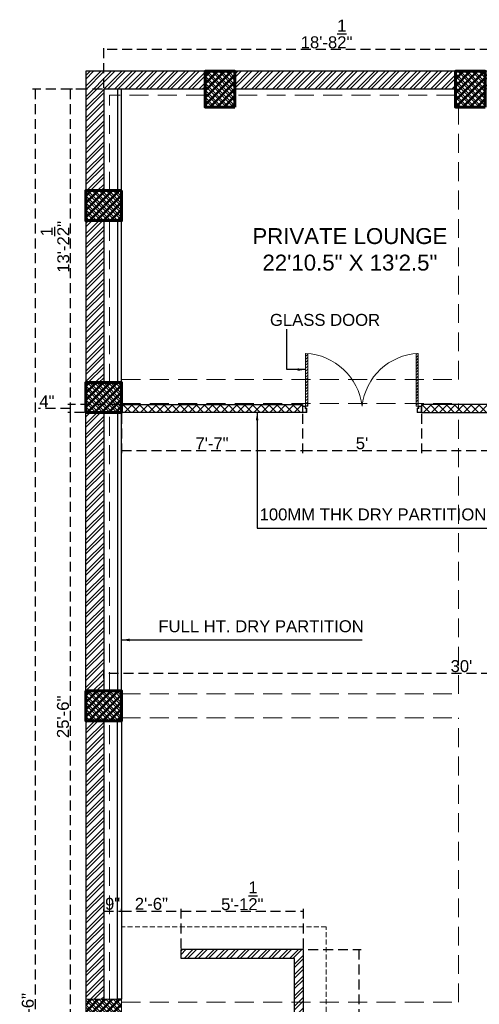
# Model space of a CAD drawing. Header units: inches. Extents: x 105152 to 158499, y 12149 to 30915.
# Tile 263 of 339: x 129135 to 129366, y 17883 to 18378. Entities that reach past the tile are written whole.
import ezdxf

# ---------------------------------------------------------------- set-up
doc = ezdxf.new("R2010")
doc.units = ezdxf.units.IN
doc.header["$MEASUREMENT"] = 0
doc.header["$PDMODE"] = 34
doc.linetypes.add('HIDDEN', pattern=[0.375, 0.25, -0.125])
doc.layers.add('PD_025_TEXT', color=61, linetype='Continuous')
doc.layers.add('PD_DIMENSION', color=101, linetype='Continuous')
for name, color, linetype, lineweight in [('PD_BRICK WALL_115', 134, 'Continuous', 30), ('PD_COLUMN', 2, 'Continuous', 60), ('PD_DOOR', 42, 'Continuous', 25), ('PD_ELEVATION_03', 80, 'Continuous', 25), ('PD_FURNITURE_LOOSE', 20, 'Continuous', 18), ('PD_HATCH', 45, 'Continuous', 9)]:
    doc.layers.add(name, color=color, linetype=linetype, lineweight=lineweight)
doc.styles.get("Standard").update_dxf_attribs({"font": 'arial.ttf', "height": 6})
doc.styles.add('style1', font='arial.ttf', dxfattribs={"height": 500})
doc.dimstyles.new('ISO-10', dxfattribs={"dimtxt": 6, "dimasz": 0.5, "dimexe": 1.25, "dimexo": 0.625, "dimtad": 1, "dimtoh": 1, "dimdec": 1, "dimlunit": 4, "dimtxsty": 'Standard', "dimblk": 'ARCHTICK', "dimcen": 2.5, "dimclrt": 3, "dimadec": 0, "dimazin": 0, "dimtfac": 1, "dimtdec": 1, "dimtmove": 1, "dimatfit": 3, "dimfxl": 1, "dimarcsym": 0})
pattern_1 = [(45, (274611.2745, 44121.918), (-1.767766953, 1.767766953), []), (135, (274611.2745, 44121.918), (-1.767766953, -1.767766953), [])]

# ---------------------------------------------------------------- blocks, each defined once
blk = doc.blocks.new('door')
at = {"lineweight": 5}
h = blk.add_hatch(dxfattribs=at)
h.set_pattern_fill('ANSI31', color=251, scale=10, style=0)
h.set_pattern_definition([(45, (10752.127, -6120.4824), (-0.883883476, 0.883883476), [])])
edge = h.paths.add_edge_path()
edge.add_arc((-14403.84, -18781.42), 31.42, 180, 182.3452)
edge.add_line((-14435.23, -18782.7), (-14403.84, -18782.7))
edge.add_line((-14403.84, -18782.7), (-14403.84, -18781.42))
edge.add_line((-14403.84, -18781.42), (-14435.26, -18781.42))
h = blk.add_hatch(dxfattribs=at)
h.set_pattern_fill('ANSI31', color=251, scale=10, style=0)
h.set_pattern_definition([(45, (10752.127, -6123.4768), (-0.883883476, 0.883883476), [])])
edge = h.paths.add_edge_path()
edge.add_arc((-14403.84, -18848.7), 31.42, 177.6548, 180, ccw=False)
edge.add_line((-14435.23, -18847.41), (-14403.84, -18847.41))
edge.add_line((-14403.84, -18847.41), (-14403.84, -18848.7))
edge.add_line((-14403.84, -18848.7), (-14435.26, -18848.7))
at = {"color": 251, "lineweight": 5}
for p, q in [((-14403.84, -18781.42), (-14435.26, -18781.42)), ((-14403.84, -18782.7), (-14435.23, -18782.7)), ((-14403.84, -18780.13), (-14403.84, -18782.7)), ((-14403.84, -18847.41), (-14435.23, -18847.41)), ((-14403.84, -18849.98), (-14403.84, -18847.41)), ((-14403.84, -18848.7), (-14435.26, -18848.7))]:
    blk.add_line(p, q, dxfattribs=at)
for points in [[(-14399.98, -18782.06), (-14399.98, -18779.49), (-14403.84, -18779.49), (-14403.84, -18781.42), (-14402.55, -18781.42), (-14402.55, -18782.06), (-14399.98, -18782.06)], [(-14399.98, -18848.05), (-14399.98, -18850.62), (-14403.84, -18850.62), (-14403.84, -18848.7), (-14402.55, -18848.7), (-14402.55, -18848.05), (-14399.98, -18848.05)]]:
    blk.add_lwpolyline(points, dxfattribs=at)
for points in [[(-14400.24, -18781.8), (-14400.24, -18779.74), (-14403.58, -18779.74), (-14403.58, -18781.16), (-14402.3, -18781.16), (-14402.3, -18781.8)], [(-14400.24, -18848.31), (-14400.24, -18850.37), (-14403.58, -18850.37), (-14403.58, -18848.95), (-14402.3, -18848.95), (-14402.3, -18848.31)]]:
    blk.add_lwpolyline(points, close=True, dxfattribs=at)
for centre, radius, start, end in [((-14399.51, -18779.61), 35.79, 182.88485, 263.05391), ((-14399.87, -18850.35), 35.42, 96.42582, 177.32942)]:
    blk.add_arc(centre, radius, start, end, dxfattribs=at)
blk = doc.blocks.new('_ArchTick')
at = {"color": 0, "linetype": 'ByBlock', "const_width": 0.15}
blk.add_lwpolyline([(-0.5, -0.5), (0.5, 0.5)], dxfattribs=at)
blk = doc.blocks.new('*D59')
at = {"layer": 'Defpoints', "color": 0, "ltscale": 20, "transparency": 16777216}
for p in [(129176.99, 18363.47), (129176.99, 18343.43), (129401.24, 18343.43)]:
    blk.add_point(p, dxfattribs=at)
at = {"layer": 'PD_DIMENSION', "color": 0, "linetype": 'HIDDEN', "lineweight": -2, "ltscale": 20, "transparency": 16777216}
for p, q in [((129176.99, 18344.05), (129176.99, 18364.72)), ((129401.24, 18363.47), (129176.99, 18363.47)), ((129401.24, 18344.05), (129401.24, 18364.72))]:
    blk.add_line(p, q, dxfattribs=at)
at = {"layer": 'PD_DIMENSION', "color": 0, "lineweight": -2, "ltscale": 20, "transparency": 16777216, "xscale": 0.5, "yscale": 0.5, "zscale": 0.5, "rotation": 180}
blk.add_blockref('_ArchTick', (129176.99, 18363.47), dxfattribs=at)
at = {"layer": 'PD_DIMENSION', "color": 0, "lineweight": -2, "ltscale": 20, "transparency": 16777216, "xscale": 0.5, "yscale": 0.5, "zscale": 0.5}
blk.add_blockref('_ArchTick', (129401.24, 18363.47), dxfattribs=at)
at = {"layer": 'PD_DIMENSION', "color": 3, "ltscale": 20, "transparency": 16777216, "insert": (129289.12, 18371.17), "char_height": 6, "attachment_point": 5}
blk.add_mtext('18\'-8{\\H1.000000x;\\S1/2;}"', dxfattribs=at)
blk = doc.blocks.new('*D60')
at = {"layer": 'Defpoints', "color": 0, "ltscale": 20, "transparency": 16777216}
for p in [(129176.99, 18343.43), (129160.2, 18184.93), (129185.99, 18184.93)]:
    blk.add_point(p, dxfattribs=at)
at = {"layer": 'PD_DIMENSION', "color": 0, "linetype": 'HIDDEN', "lineweight": -2, "ltscale": 20, "transparency": 16777216}
for p, q in [((129176.37, 18343.43), (129158.95, 18343.43)), ((129160.2, 18343.43), (129160.2, 18184.93)), ((129185.37, 18184.93), (129158.95, 18184.93))]:
    blk.add_line(p, q, dxfattribs=at)
at = {"layer": 'PD_DIMENSION', "color": 0, "lineweight": -2, "ltscale": 20, "transparency": 16777216, "xscale": 0.5, "yscale": 0.5, "zscale": 0.5}
for p, rotation in [((129160.2, 18343.43), 90), ((129160.2, 18184.93), 270)]:
    blk.add_blockref('_ArchTick', p, dxfattribs=dict(at, rotation=rotation))
at = {"layer": 'PD_DIMENSION', "color": 3, "ltscale": 20, "transparency": 16777216, "insert": (129152.49, 18264.18), "char_height": 6, "attachment_point": 5, "rotation": 90}
blk.add_mtext('13\'-2{\\H1.000000x;\\S1/2;}"', dxfattribs=at)
blk = doc.blocks.new('*D61')
at = {"layer": 'Defpoints', "color": 0, "ltscale": 20, "transparency": 16777216}
for p in [(129185.99, 18184.93), (129160.2, 18180.93), (129167.99, 18180.93)]:
    blk.add_point(p, dxfattribs=at)
at = {"layer": 'PD_DIMENSION', "color": 0, "linetype": 'HIDDEN', "lineweight": -2, "ltscale": 20, "transparency": 16777216}
for p, q in [((129185.37, 18184.93), (129158.95, 18184.93)), ((129160.2, 18184.93), (129160.2, 18180.93)), ((129152.63, 18182.93), (129144.25, 18182.93)), ((129160.2, 18182.93), (129152.63, 18182.93)), ((129167.37, 18180.93), (129158.95, 18180.93))]:
    blk.add_line(p, q, dxfattribs=at)
at = {"layer": 'PD_DIMENSION', "color": 0, "lineweight": -2, "ltscale": 20, "transparency": 16777216, "xscale": 0.5, "yscale": 0.5, "zscale": 0.5}
for p, rotation in [((129160.2, 18184.93), 90), ((129160.2, 18180.93), 270)]:
    blk.add_blockref('_ArchTick', p, dxfattribs=dict(at, rotation=rotation))
at = {"layer": 'PD_DIMENSION', "color": 3, "ltscale": 20, "transparency": 16777216, "insert": (129148.44, 18186.55), "char_height": 6, "attachment_point": 5}
blk.add_mtext('4"', dxfattribs=at)
blk = doc.blocks.new('*D62')
at = {"layer": 'Defpoints', "color": 0, "ltscale": 20, "transparency": 16777216}
for p in [(129167.99, 18180.93), (129160.2, 17874.93), (129185.99, 17874.93)]:
    blk.add_point(p, dxfattribs=at)
at = {"layer": 'PD_DIMENSION', "color": 0, "linetype": 'HIDDEN', "lineweight": -2, "ltscale": 20, "transparency": 16777216}
for p, q in [((129167.37, 18180.93), (129158.95, 18180.93)), ((129160.2, 18180.93), (129160.2, 17874.93)), ((129185.37, 17874.93), (129158.95, 17874.93))]:
    blk.add_line(p, q, dxfattribs=at)
at = {"layer": 'PD_DIMENSION', "color": 0, "lineweight": -2, "ltscale": 20, "transparency": 16777216, "xscale": 0.5, "yscale": 0.5, "zscale": 0.5}
for p, rotation in [((129160.2, 18180.93), 90), ((129160.2, 17874.93), 270)]:
    blk.add_blockref('_ArchTick', p, dxfattribs=dict(at, rotation=rotation))
at = {"layer": 'PD_DIMENSION', "color": 3, "ltscale": 20, "transparency": 16777216, "insert": (129156.51, 18027.93), "char_height": 6, "attachment_point": 5, "rotation": 90}
blk.add_mtext('25\'-6"', dxfattribs=at)
blk = doc.blocks.new('*D87')
at = {"layer": 'Defpoints', "color": 0, "ltscale": 20, "transparency": 16777216}
for p in [(129185.99, 18180.93), (129276.97, 18180.93), (129276.97, 18161.74)]:
    blk.add_point(p, dxfattribs=at)
at = {"layer": 'PD_DIMENSION', "color": 0, "linetype": 'HIDDEN', "lineweight": -2, "ltscale": 20, "transparency": 16777216}
for p, q in [((129185.99, 18180.3), (129185.99, 18160.49)), ((129276.97, 18180.3), (129276.97, 18160.49)), ((129185.99, 18161.74), (129276.97, 18161.74))]:
    blk.add_line(p, q, dxfattribs=at)
at = {"layer": 'PD_DIMENSION', "color": 0, "lineweight": -2, "ltscale": 20, "transparency": 16777216, "xscale": 0.5, "yscale": 0.5, "zscale": 0.5, "rotation": 180}
blk.add_blockref('_ArchTick', (129185.99, 18161.74), dxfattribs=at)
at = {"layer": 'PD_DIMENSION', "color": 0, "lineweight": -2, "ltscale": 20, "transparency": 16777216, "xscale": 0.5, "yscale": 0.5, "zscale": 0.5}
blk.add_blockref('_ArchTick', (129276.97, 18161.74), dxfattribs=at)
at = {"layer": 'PD_DIMENSION', "color": 3, "ltscale": 20, "transparency": 16777216, "insert": (129231.48, 18165.37), "char_height": 6, "attachment_point": 5}
blk.add_mtext('7\'-7"', dxfattribs=at)
blk = doc.blocks.new('*D88')
at = {"layer": 'Defpoints', "color": 0, "ltscale": 20, "transparency": 16777216}
for p in [(129276.97, 18180.93), (129336.91, 18180.93), (129336.91, 18161.74)]:
    blk.add_point(p, dxfattribs=at)
at = {"layer": 'PD_DIMENSION', "color": 0, "linetype": 'HIDDEN', "lineweight": -2, "ltscale": 20, "transparency": 16777216}
for p, q in [((129276.97, 18180.3), (129276.97, 18160.49)), ((129336.91, 18180.3), (129336.91, 18160.49)), ((129276.97, 18161.74), (129336.91, 18161.74))]:
    blk.add_line(p, q, dxfattribs=at)
at = {"layer": 'PD_DIMENSION', "color": 0, "lineweight": -2, "ltscale": 20, "transparency": 16777216, "xscale": 0.5, "yscale": 0.5, "zscale": 0.5, "rotation": 180}
blk.add_blockref('_ArchTick', (129276.97, 18161.74), dxfattribs=at)
at = {"layer": 'PD_DIMENSION', "color": 0, "lineweight": -2, "ltscale": 20, "transparency": 16777216, "xscale": 0.5, "yscale": 0.5, "zscale": 0.5}
blk.add_blockref('_ArchTick', (129336.91, 18161.74), dxfattribs=at)
at = {"layer": 'PD_DIMENSION', "color": 3, "ltscale": 20, "transparency": 16777216, "insert": (129306.94, 18165.42), "char_height": 6, "attachment_point": 5}
blk.add_mtext("5'", dxfattribs=at)
blk = doc.blocks.new('*D89')
at = {"layer": 'Defpoints', "color": 0, "ltscale": 20, "transparency": 16777216}
for p in [(129336.91, 18180.93), (129455.44, 18180.85), (129455.44, 18161.74)]:
    blk.add_point(p, dxfattribs=at)
at = {"layer": 'PD_DIMENSION', "color": 0, "linetype": 'HIDDEN', "lineweight": -2, "ltscale": 20, "transparency": 16777216}
for p, q in [((129336.91, 18180.3), (129336.91, 18160.49)), ((129455.44, 18180.22), (129455.44, 18160.49)), ((129336.91, 18161.74), (129455.44, 18161.74))]:
    blk.add_line(p, q, dxfattribs=at)
at = {"layer": 'PD_DIMENSION', "color": 0, "lineweight": -2, "ltscale": 20, "transparency": 16777216, "xscale": 0.5, "yscale": 0.5, "zscale": 0.5, "rotation": 180}
blk.add_blockref('_ArchTick', (129336.91, 18161.74), dxfattribs=at)
at = {"layer": 'PD_DIMENSION', "color": 0, "lineweight": -2, "ltscale": 20, "transparency": 16777216, "xscale": 0.5, "yscale": 0.5, "zscale": 0.5}
blk.add_blockref('_ArchTick', (129455.44, 18161.74), dxfattribs=at)
at = {"layer": 'PD_DIMENSION', "color": 3, "ltscale": 20, "transparency": 16777216, "insert": (129396.18, 18169.44), "char_height": 6, "attachment_point": 5}
blk.add_mtext('9\'-10{\\H1.000000x;\\S1/2;}"', dxfattribs=at)
blk = doc.blocks.new('*D94')
at = {"layer": 'Defpoints', "color": 0, "ltscale": 20, "transparency": 16777216}
for p in [(129176.99, 18049.7), (129176.99, 18046.6), (129536.99, 18042.43)]:
    blk.add_point(p, dxfattribs=at)
at = {"layer": 'PD_DIMENSION', "color": 0, "linetype": 'HIDDEN', "lineweight": -2, "ltscale": 20, "transparency": 16777216}
for p, q in [((129176.99, 18047.22), (129176.99, 18050.95)), ((129536.99, 18043.05), (129536.99, 18050.95)), ((129536.99, 18049.7), (129176.99, 18049.7))]:
    blk.add_line(p, q, dxfattribs=at)
at = {"layer": 'PD_DIMENSION', "color": 0, "lineweight": -2, "ltscale": 20, "transparency": 16777216, "xscale": 0.5, "yscale": 0.5, "zscale": 0.5, "rotation": 180}
blk.add_blockref('_ArchTick', (129176.99, 18049.7), dxfattribs=at)
at = {"layer": 'PD_DIMENSION', "color": 0, "lineweight": -2, "ltscale": 20, "transparency": 16777216, "xscale": 0.5, "yscale": 0.5, "zscale": 0.5}
blk.add_blockref('_ArchTick', (129536.99, 18049.7), dxfattribs=at)
at = {"layer": 'PD_DIMENSION', "color": 3, "ltscale": 20, "transparency": 16777216, "insert": (129356.99, 18053.39), "char_height": 6, "attachment_point": 5}
blk.add_mtext("30'", dxfattribs=at)
blk = doc.blocks.new('*D98')
at = {"layer": 'Defpoints', "color": 0, "ltscale": 20, "transparency": 16777216}
for p in [(129176.99, 18343.43), (129142.49, 17413.43), (129176.99, 17413.43)]:
    blk.add_point(p, dxfattribs=at)
at = {"layer": 'PD_DIMENSION', "color": 0, "linetype": 'HIDDEN', "lineweight": -2, "ltscale": 20, "transparency": 16777216}
for p, q in [((129167.89, 18343.43), (129141.24, 18343.43)), ((129142.49, 18343.43), (129142.49, 17413.43)), ((129167.89, 17413.43), (129141.24, 17413.43))]:
    blk.add_line(p, q, dxfattribs=at)
at = {"layer": 'PD_DIMENSION', "color": 0, "lineweight": -2, "ltscale": 20, "transparency": 16777216, "xscale": 0.5, "yscale": 0.5, "zscale": 0.5}
for p, rotation in [((129142.49, 18343.43), 90), ((129142.49, 17413.43), 270)]:
    blk.add_blockref('_ArchTick', p, dxfattribs=dict(at, rotation=rotation))
at = {"layer": 'PD_DIMENSION', "color": 3, "ltscale": 20, "transparency": 16777216, "insert": (129138.8, 17878.43), "char_height": 6, "attachment_point": 5, "rotation": 90}
blk.add_mtext('77\'-6"', dxfattribs=at)
blk = doc.blocks.new('columns2')
at = {"layer": 'PD_HATCH', "lineweight": 5}
h = blk.add_hatch(dxfattribs=at)
h.set_pattern_fill('ANSI37', color=173, scale=20)
h.paths.add_polyline_path([(387, -250), (387, -268), (369, -268), (369, -250)])
h.paths.add_polyline_path([(18, 0), (18, -15), (0, -15), (0, 0)])
h.paths.add_polyline_path([(18, -828), (18, -813), (0, -813), (0, -828)])
h.paths.add_polyline_path([(201, -870), (186, -870), (186, -888), (201, -888)])
h.paths.add_polyline_path([(570, -870), (555, -870), (555, -888), (570, -888)])
h.paths.add_polyline_path([(754.5, -870), (739.5, -870), (739.5, -888), (754.5, -888)])
h.paths.add_polyline_path([(934.5, -870), (919.5, -870), (919.5, -888), (934.5, -888)])
h.paths.add_polyline_path([(385.5, -870), (370.5, -870), (370.5, -888), (385.5, -888)])
h.paths.add_polyline_path([(201, 42), (186, 42), (186, 60), (201, 60)])
h.paths.add_polyline_path([(387, -578), (387, -560), (369, -560), (369, -578)])
h.paths.add_polyline_path([(1116, -731.5), (1116, -716.5), (1098, -716.5), (1098, -731.5)])
h.paths.add_polyline_path([(1116, -111.5), (1116, -96.5), (1098, -96.5), (1098, -111.5)])
h.paths.add_polyline_path([(1116, -561.5), (1116, -576.5), (1098, -576.5), (1098, -561.5)])
h.paths.add_polyline_path([(1116, -251.5), (1116, -266.5), (1098, -266.5), (1098, -251.5)])
h.paths.add_polyline_path([(0, -731.5), (0, -716.5), (18, -716.5), (18, -731.5)])
h.paths.add_polyline_path([(0, -111.5), (0, -96.5), (18, -96.5), (18, -111.5)])
h.paths.add_polyline_path([(0, -406.5), (0, -421.5), (18, -421.5), (18, -406.5)])
h.paths.add_polyline_path([(0, -561.5), (0, -576.5), (18, -576.5), (18, -561.5)])
h.paths.add_polyline_path([(0, -251.5), (0, -266.5), (18, -266.5), (18, -251.5)])
h.paths.add_polyline_path([(993, -111.5), (993, -99.5), (984, -99.5), (984, -111.5)])
h.paths.add_polyline_path([(993, -189.5), (993, -201.5), (984, -201.5), (984, -189.5)])
h.paths.add_polyline_path([(903, -111.5), (903, -99.5), (912, -99.5), (912, -111.5)])
h.paths.add_polyline_path([(903, -189.5), (903, -201.5), (912, -201.5), (912, -189.5)])
h.paths.add_polyline_path([(75, -870), (60, -870), (60, -888), (75, -888)])
h.paths.add_polyline_path([(1116, -870), (1101, -870), (1101, -888), (1116, -888)])
h.paths.add_polyline_path([(75, 42), (60, 42), (60, 60), (75, 60)])
h.paths.add_polyline_path([(570, 42), (555, 42), (555, 60), (570, 60)])
h.paths.add_polyline_path([(754.5, 42), (739.5, 42), (739.5, 60), (754.5, 60)])
h.paths.add_polyline_path([(934.5, 42), (919.5, 42), (919.5, 60), (934.5, 60)])
h.paths.add_polyline_path([(385.5, 42), (370.5, 42), (370.5, 60), (385.5, 60)])
h.paths.add_polyline_path([(1116, 42), (1101, 42), (1101, 60), (1116, 60)])
h.paths.add_polyline_path([(738, -250), (738, -268), (756, -268), (756, -250)])
h.paths.add_polyline_path([(756, -578), (756, -560), (738, -560), (738, -578)])
at = {"layer": 'PD_COLUMN', "color": 173, "lineweight": 5}
for points in [[(75, 42), (60, 42), (60, 60), (75, 60)], [(201, 42), (186, 42), (186, 60), (201, 60)], [(18, 0), (18, -15), (0, -15), (0, 0)], [(0, -111.5), (0, -96.5), (18, -96.5), (18, -111.5)], [(0, -251.5), (0, -266.5), (18, -266.5), (18, -251.5)], [(0, -406.5), (0, -421.5), (18, -421.5), (18, -406.5)]]:
    blk.add_lwpolyline(points, close=True, dxfattribs=at)
at = {"layer": 'PD_HATCH', "color": 173, "linetype": 'HIDDEN', "lineweight": 5, "ltscale": 38}
for p, q in [((60, 60), (0, 60)), ((0, 0), (0, 60)), ((186, 60), (75, 60)), ((12, 0), (12, 48)), ((60, 48), (12, 48)), ((186, 48), (75, 48)), ((187.5, -95), (187.5, 42)), ((0, -96.5), (0, -15)), ((12, -96.5), (12, -15)), ((18, -95), (187.5, -95)), ((18, -107), (187.5, -107)), ((187.5, -253), (187.5, -107)), ((0, -251.5), (0, -111.5)), ((12, -251.5), (12, -111.5)), ((18, -253), (187.5, -253)), ((0, -406.5), (0, -266.5)), ((12, -406.5), (12, -266.5)), ((18, -265), (187.5, -265)), ((187.5, -408), (187.5, -265)), ((18, -408), (187.5, -408))]:
    blk.add_line(p, q, dxfattribs=at)
blk = doc.blocks.new('*D342')
at = {"layer": 'Defpoints', "color": 0, "ltscale": 20, "transparency": 16777216}
for p in [(129176.99, 17930.22), (129185.99, 17930.22), (129185.99, 17930.22)]:
    blk.add_point(p, dxfattribs=at)
at = {"layer": 'PD_DIMENSION', "color": 0, "linetype": 'HIDDEN', "lineweight": -2, "ltscale": 20, "transparency": 16777216}
for p, q in [((129176.99, 17930.22), (129176.99, 17931.47)), ((129176.99, 17930.22), (129185.99, 17930.22)), ((129185.99, 17930.22), (129185.99, 17931.47))]:
    blk.add_line(p, q, dxfattribs=at)
at = {"layer": 'PD_DIMENSION', "color": 0, "lineweight": -2, "ltscale": 20, "transparency": 16777216, "xscale": 0.5, "yscale": 0.5, "zscale": 0.5, "rotation": 180}
blk.add_blockref('_ArchTick', (129176.99, 17930.22), dxfattribs=at)
at = {"layer": 'PD_DIMENSION', "color": 0, "lineweight": -2, "ltscale": 20, "transparency": 16777216, "xscale": 0.5, "yscale": 0.5, "zscale": 0.5}
blk.add_blockref('_ArchTick', (129185.99, 17930.22), dxfattribs=at)
at = {"layer": 'PD_DIMENSION', "color": 3, "ltscale": 20, "transparency": 16777216, "insert": (129181.49, 17933.91), "char_height": 6, "attachment_point": 5}
blk.add_mtext('9"', dxfattribs=at)
blk = doc.blocks.new('*D343')
at = {"layer": 'Defpoints', "color": 0, "ltscale": 20, "transparency": 16777216}
for p in [(129185.99, 17930.22), (129215.99, 17930.22), (129215.99, 17910.93)]:
    blk.add_point(p, dxfattribs=at)
at = {"layer": 'PD_DIMENSION', "color": 0, "linetype": 'HIDDEN', "lineweight": -2, "ltscale": 20, "transparency": 16777216}
for p, q in [((129185.99, 17930.22), (129185.99, 17931.47)), ((129185.99, 17930.22), (129215.99, 17930.22)), ((129215.99, 17911.55), (129215.99, 17931.47))]:
    blk.add_line(p, q, dxfattribs=at)
at = {"layer": 'PD_DIMENSION', "color": 0, "lineweight": -2, "ltscale": 20, "transparency": 16777216, "xscale": 0.5, "yscale": 0.5, "zscale": 0.5, "rotation": 180}
blk.add_blockref('_ArchTick', (129185.99, 17930.22), dxfattribs=at)
at = {"layer": 'PD_DIMENSION', "color": 0, "lineweight": -2, "ltscale": 20, "transparency": 16777216, "xscale": 0.5, "yscale": 0.5, "zscale": 0.5}
blk.add_blockref('_ArchTick', (129215.99, 17930.22), dxfattribs=at)
at = {"layer": 'PD_DIMENSION', "color": 3, "ltscale": 20, "transparency": 16777216, "insert": (129200.99, 17933.91), "char_height": 6, "attachment_point": 5}
blk.add_mtext('2\'-6"', dxfattribs=at)
blk = doc.blocks.new('*D344')
at = {"layer": 'Defpoints', "color": 0, "ltscale": 20, "transparency": 16777216}
for p in [(129277.49, 17930.22), (129215.99, 17910.93), (129277.49, 17910.93)]:
    blk.add_point(p, dxfattribs=at)
at = {"layer": 'PD_DIMENSION', "color": 0, "linetype": 'HIDDEN', "lineweight": -2, "ltscale": 20, "transparency": 16777216}
for p, q in [((129215.99, 17911.55), (129215.99, 17931.47)), ((129215.99, 17930.22), (129277.49, 17930.22)), ((129277.49, 17911.55), (129277.49, 17931.47))]:
    blk.add_line(p, q, dxfattribs=at)
at = {"layer": 'PD_DIMENSION', "color": 0, "lineweight": -2, "ltscale": 20, "transparency": 16777216, "xscale": 0.5, "yscale": 0.5, "zscale": 0.5, "rotation": 180}
blk.add_blockref('_ArchTick', (129215.99, 17930.22), dxfattribs=at)
at = {"layer": 'PD_DIMENSION', "color": 0, "lineweight": -2, "ltscale": 20, "transparency": 16777216, "xscale": 0.5, "yscale": 0.5, "zscale": 0.5}
blk.add_blockref('_ArchTick', (129277.49, 17930.22), dxfattribs=at)
at = {"layer": 'PD_DIMENSION', "color": 3, "ltscale": 20, "transparency": 16777216, "insert": (129246.74, 17937.92), "char_height": 6, "attachment_point": 5}
blk.add_mtext('5\'-1{\\H1.000000x;\\S1/2;}"', dxfattribs=at)
blk = doc.blocks.new('*D345')
at = {"layer": 'Defpoints', "color": 0, "ltscale": 20, "transparency": 16777216}
for p in [(129277.49, 17910.93), (129277.49, 17692.43), (129305.31, 17692.43)]:
    blk.add_point(p, dxfattribs=at)
at = {"layer": 'PD_DIMENSION', "color": 0, "linetype": 'HIDDEN', "lineweight": -2, "ltscale": 20, "transparency": 16777216}
for p, q in [((129279.91, 17910.93), (129306.56, 17910.93)), ((129305.31, 17910.93), (129305.31, 17692.43)), ((129279.91, 17692.43), (129306.56, 17692.43))]:
    blk.add_line(p, q, dxfattribs=at)
at = {"layer": 'PD_DIMENSION', "color": 0, "lineweight": -2, "ltscale": 20, "transparency": 16777216, "xscale": 0.5, "yscale": 0.5, "zscale": 0.5}
for p, rotation in [((129305.31, 17910.93), 90), ((129305.31, 17692.43), 270)]:
    blk.add_blockref('_ArchTick', p, dxfattribs=dict(at, rotation=rotation))
at = {"layer": 'PD_DIMENSION', "color": 3, "ltscale": 20, "transparency": 16777216, "insert": (129297.61, 17801.68), "char_height": 6, "attachment_point": 5, "rotation": 90}
blk.add_mtext('18\'-2{\\H1.000000x;\\S1/2;}"', dxfattribs=at)

msp = doc.modelspace()

# ---------------------------------------------------------------- hatches: boundary and pattern name
at = {"layer": 'PD_HATCH'}
h = msp.add_hatch(dxfattribs=at)
h.set_pattern_fill('ANSI32', color=256, scale=10)
h.set_pattern_definition([(45, (129173.841, 17518.1774), (-2.65165, 2.65165), []), (45, (129175.6088, 17518.1774), (-2.65165, 2.65165), [])])
h.paths.add_polyline_path([(129176.99, 17560.93), (129167.99, 17560.93), (129167.99, 17479.43), (129176.99, 17479.43)])
h.paths.add_polyline_path([(129538.49, 17413.43), (129368.99, 17413.43), (129368.99, 17404.43), (129538.49, 17404.43)])
h.paths.add_polyline_path([(129722.99, 17413.43), (129553.49, 17413.43), (129553.49, 17404.43), (129722.99, 17404.43)])
h.paths.add_polyline_path([(129176.99, 18277.43), (129167.99, 18277.43), (129167.99, 18195.93), (129176.99, 18195.93)])
h.paths.add_polyline_path([(129176.99, 18180.93), (129167.99, 18180.93), (129167.99, 18040.93), (129176.99, 18040.93)])
h.paths.add_polyline_path([(129176.99, 18025.93), (129167.99, 18025.93), (129167.99, 17885.93), (129176.99, 17885.93)])
h.paths.add_polyline_path([(129176.99, 17870.93), (129167.99, 17870.93), (129167.99, 17730.93), (129176.99, 17730.93)])
h.paths.add_polyline_path([(129176.99, 17715.93), (129167.99, 17715.93), (129167.99, 17575.93), (129176.99, 17575.93)])
h.paths.add_polyline_path([(130268.99, 18352.43), (130102.49, 18352.43), (130102.49, 18343.43), (130268.99, 18343.43)])
h.paths.add_polyline_path([(130087.49, 18352.43), (129922.49, 18352.43), (129922.49, 18343.43), (130087.49, 18343.43)])
h.paths.add_polyline_path([(129907.49, 18352.43), (129737.99, 18352.43), (129737.99, 18343.43), (129907.49, 18343.43)])
h.paths.add_polyline_path([(129722.99, 18352.43), (129553.49, 18352.43), (129553.49, 18343.43), (129722.99, 18343.43)])
h.paths.add_polyline_path([(129353.99, 18352.43), (129242.99, 18352.43), (129242.99, 18343.43), (129353.99, 18343.43)])
h.paths.add_polyline_path([(129227.99, 18352.43), (129167.99, 18352.43), (129167.99, 18292.43), (129176.99, 18292.43), (129176.99, 18343.43), (129227.99, 18343.43)])
h.paths.add_polyline_path([(129176.99, 17464.43), (129167.99, 17464.43), (129167.99, 17404.43), (129227.99, 17404.43), (129227.99, 17413.43), (129176.99, 17413.43)])
h.paths.add_polyline_path([(129353.99, 17413.43), (129242.99, 17413.43), (129242.99, 17404.43), (129353.99, 17404.43)])
h.paths.add_polyline_path([(129762.74, 17413.43), (129737.99, 17413.43), (129737.99, 17404.43), (129762.74, 17404.43)])
h.paths.add_polyline_path([(129907.49, 17413.43), (129882.74, 17413.43), (129882.74, 17404.43), (129907.49, 17404.43)])
h.paths.add_polyline_path([(129944.99, 17413.43), (129922.49, 17413.43), (129922.49, 17404.43), (129944.99, 17404.43)])
h.paths.add_polyline_path([(130087.49, 17413.43), (130064.99, 17413.43), (130064.99, 17404.43), (130087.49, 17404.43)])
h.paths.add_polyline_path([(130124.99, 17413.43), (130102.49, 17413.43), (130102.49, 17404.43), (130124.99, 17404.43)])
h.paths.add_polyline_path([(130268.99, 17413.43), (130244.99, 17413.43), (130244.99, 17404.43), (130268.99, 17404.43)])
h.paths.add_polyline_path([(130283.99, 17422.43), (130274.99, 17422.43)])
h.paths.add_polyline_path([(130283.99, 17560.93), (130274.99, 17560.93), (130274.99, 17422.43), (130283.99, 17422.43)])
h.paths.add_polyline_path([(130283.99, 17715.93), (130274.99, 17715.93), (130274.99, 17575.93), (130283.99, 17575.93)])
h.paths.add_polyline_path([(130283.99, 18025.93), (130274.99, 18025.93), (130274.99, 17730.93), (130283.99, 17730.93)])
h.paths.add_polyline_path([(130283.99, 18334.43), (130274.99, 18334.43), (130274.99, 18195.93), (130283.99, 18195.93)])
h.paths.add_polyline_path([(130265.99, 18192.93), (130160.99, 18192.93), (130160.99, 18183.93), (130265.99, 18183.93)])
h.paths.add_polyline_path([(130160.99, 18180.93), (130151.99, 18180.93), (130151.99, 18102.93), (130160.99, 18102.93)])
h.paths.add_polyline_path([(130151.99, 18192.93), (130079.99, 18192.93), (130079.99, 18183.93), (130151.99, 18183.93)])
h.paths.add_polyline_path([(130079.99, 18180.93), (130070.99, 18180.93), (130070.99, 18102.93), (130079.99, 18102.93)])
h.paths.add_polyline_path([(130070.99, 18192.93), (129989.99, 18192.93), (129989.99, 18090.93), (130016.99, 18090.93), (130016.99, 18099.93), (129998.99, 18099.93), (129998.99, 18183.93), (130070.99, 18183.93)])
h.paths.add_polyline_path([(130070.99, 18099.93), (130052.99, 18099.93), (130052.99, 18090.93), (130070.99, 18090.93)], flags=17)
h.paths.add_polyline_path([(130097.99, 18099.93), (130079.99, 18099.93), (130079.99, 18090.93), (130097.99, 18090.93)])
h.paths.add_polyline_path([(130151.99, 18099.93), (130133.99, 18099.93), (130133.99, 18090.93), (130151.99, 18090.93)])
h.paths.add_polyline_path([(130160.99, 18090.93), (130151.99, 18090.93), (130151.99, 18027.93), (130160.99, 18027.93)])
h.paths.add_polyline_path([(130283.99, 18041.93), (130274.99, 18041.93), (130274.99, 18040.93), (130283.99, 18040.93)])
h.paths.add_polyline_path([(130283.99, 18180.93), (130274.99, 18180.93), (130274.99, 18161.93), (130283.99, 18161.93)])
h.paths.add_polyline_path([(129405.74, 18343.43), (129405.74, 18352.43), (129368.99, 18352.43), (129368.99, 18343.43)])
h.paths.add_polyline_path([(129501.74, 18352.43), (129501.74, 18343.43), (129538.49, 18343.43), (129538.49, 18352.43)])
h = msp.add_hatch(dxfattribs=at)
h.set_pattern_fill('ANSI37', color=256, scale=20)
h.set_pattern_definition(pattern_1)
h.paths.add_polyline_path([(129242.99, 18352.43), (129227.99, 18352.43), (129227.99, 18334.43), (129242.99, 18334.43)])
h = msp.add_hatch(dxfattribs=at)
h.set_pattern_fill('ANSI37', color=256, scale=20)
h.set_pattern_definition(pattern_1)
h.paths.add_polyline_path([(129368.99, 18352.43), (129353.99, 18352.43), (129353.99, 18334.43), (129368.99, 18334.43)])
h = msp.add_hatch(dxfattribs=at)
h.set_pattern_fill('ANSI37', color=256, scale=20)
h.set_pattern_definition(pattern_1)
h.paths.add_polyline_path([(129167.99, 18292.43), (129167.99, 18277.43), (129185.99, 18277.43), (129185.99, 18292.43)])
h = msp.add_hatch(dxfattribs=at)
h.set_pattern_fill('ANSI37', color=256, scale=20)
h.set_pattern_definition(pattern_1)
h.paths.add_polyline_path([(129167.99, 18180.93), (129167.99, 18195.93), (129185.99, 18195.93), (129185.99, 18180.93)])
h = msp.add_hatch(dxfattribs=at)
h.set_pattern_fill('ANSI37', color=256, scale=23)
h.set_pattern_definition([(45, (-1500, 0), (-2.032931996, 2.032931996), []), (135, (-1500, 0), (-2.032931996, -2.032931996), [])])
h.paths.add_polyline_path([(129276.98, 18184.93), (129185.99, 18184.93), (129185.99, 18180.93), (129276.98, 18180.93)])
h.paths.add_polyline_path([(129426.94, 18180.93), (129426.94, 18184.93), (129336.92, 18184.93), (129336.92, 18180.93)])
h = msp.add_hatch(dxfattribs=at)
h.set_pattern_fill('ANSI37', color=256, scale=20)
h.set_pattern_definition(pattern_1)
h.paths.add_polyline_path([(129167.99, 18040.93), (129167.99, 18025.93), (129185.99, 18025.93), (129185.99, 18040.93)])
h = msp.add_hatch(dxfattribs=at)
h.set_pattern_fill('ANSI32', color=256, scale=10)
h.paths.add_polyline_path([(129179.99, 17696.93), (129176.99, 17696.93), (129176.99, 17692.43), (129179.99, 17692.43)])
h.paths.add_polyline_path([(129277.49, 17717.43), (129272.99, 17717.43), (129272.99, 17696.93), (129179.99, 17696.93), (129179.99, 17692.43), (129277.49, 17692.43)])
h.paths.add_polyline_path([(129277.49, 17729.43), (129272.99, 17729.43), (129272.99, 17717.43), (129277.49, 17717.43)])
h.paths.add_polyline_path([(129277.49, 17910.93), (129215.99, 17910.93), (129215.99, 17906.43), (129272.99, 17906.43), (129272.99, 17729.43), (129277.49, 17729.43)])
h = msp.add_hatch(dxfattribs=at)
h.set_pattern_fill('ANSI37', color=256, scale=20)
h.set_pattern_definition(pattern_1)
h.paths.add_polyline_path([(129167.99, 17885.93), (129167.99, 17870.93), (129185.99, 17870.93), (129185.99, 17885.93)])

# ---------------------------------------------------------------- linework, layer by layer
at = {"layer": 'PD_BRICK WALL_115', "lineweight": 30}
for p, q in [((129405.74, 18352.43), (129167.99, 18352.43)), ((129167.99, 18352.43), (129167.99, 18195.93)), ((129227.99, 18343.43), (129176.99, 18343.43)), ((129176.99, 18343.43), (129176.99, 18292.43)), ((129353.99, 18343.43), (129242.99, 18343.43)), ((129176.99, 18277.43), (129176.99, 18195.93)), ((129167.99, 18040.93), (129167.99, 18180.93)), ((129176.99, 18180.93), (129176.99, 18040.93)), ((129167.99, 18025.93), (129167.99, 17885.93)), ((129176.99, 18025.93), (129176.99, 17885.93)), ((129277.49, 17910.93), (129215.99, 17910.93)), ((129215.99, 17906.43), (129215.99, 17910.93)), ((129277.49, 17692.43), (129277.49, 17910.93)), ((129272.99, 17906.43), (129215.99, 17906.43)), ((129272.99, 17696.93), (129272.99, 17906.43))]:
    msp.add_line(p, q, dxfattribs=at)
at = {"layer": 'PD_COLUMN'}
for points in [[(129242.99, 18334.43), (129227.99, 18334.43), (129227.99, 18352.43), (129242.99, 18352.43)], [(129368.99, 18334.43), (129353.99, 18334.43), (129353.99, 18352.43), (129368.99, 18352.43)], [(129185.99, 18292.43), (129185.99, 18277.43), (129167.99, 18277.43), (129167.99, 18292.43)], [(129167.99, 18180.93), (129167.99, 18195.93), (129185.99, 18195.93), (129185.99, 18180.93)], [(129167.99, 18040.93), (129167.99, 18025.93), (129185.99, 18025.93), (129185.99, 18040.93)]]:
    msp.add_lwpolyline(points, close=True, dxfattribs=at)
at = {"layer": 'PD_ELEVATION_03'}
for points in [[(129183.99, 18343.43), (129183.99, 18292.43), (129185.99, 18292.43), (129185.99, 18343.43)], [(129183.99, 18277.5), (129183.99, 18195.93), (129185.99, 18195.93), (129185.99, 18277.5)], [(129185.99, 18184.93), (129276.97, 18184.93), (129276.97, 18180.93), (129185.99, 18180.93)], [(129336.91, 18180.93), (129426.94, 18180.93), (129426.94, 18184.93), (129336.91, 18184.93)], [(129183.99, 18180.93), (129183.99, 18040.93), (129185.99, 18040.93), (129185.99, 18180.93)], [(129183.99, 17885.93), (129183.99, 18025.93), (129185.99, 18025.93), (129185.99, 17885.93)]]:
    msp.add_lwpolyline(points, close=True, dxfattribs=at)
at = {"layer": 'PD_FURNITURE_LOOSE'}
msp.add_line((129185.99, 18123.43), (129185.99, 18141.43), dxfattribs=at)
at = {"layer": 'PD_FURNITURE_LOOSE', "linetype": 'HIDDEN', "ltscale": 10}
for p, q in [((129288.99, 17922.43), (129185.99, 17922.43)), ((129288.99, 17680.93), (129288.99, 17922.43))]:
    msp.add_line(p, q, dxfattribs=at)

# ---------------------------------------------------------------- block references
at = {"layer": 'PD_COLUMN'}
msp.add_blockref('columns2', (129167.99, 18292.43), dxfattribs=at)
at = {"layer": 'PD_DOOR', "color": 251, "ltscale": 25, "xscale": -0.842675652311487, "yscale": 0.842675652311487, "zscale": 0.842675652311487, "rotation": 90}
msp.add_blockref('door', (113451.95, 6046.41), dxfattribs=at)

# ---------------------------------------------------------------- texts
at = {"layer": 'PD_025_TEXT', "width": 162.9076, "attachment_point": 1, "style": 'style1'}
for s, insert, char_height in [('\\pxqc;PRIVATE LOUNGE\\P22\'10.5" X 13\'2.5"', (129219.42, 18273.6), 8), ('\\pxqc;GLASS DOOR', (129206.9, 18230.47), 6), ('\\pxqc;100MM THK DRY PARTITION', (129231.02, 18132.69), 6), ('\\pxqc;FULL HT. DRY PARTITION', (129174.72, 18076.47), 6)]:
    msp.add_mtext(s, dxfattribs=dict(at, insert=insert, char_height=char_height))

# ---------------------------------------------------------------- dimensions: what is measured, and where the dimension line sits
at = {"layer": 'PD_DIMENSION', "ltscale": 20}
for base, p1, p2, picture, middle in [((129176.9915018, 18363.47103662), (129401.2415018, 18343.42694978), (129176.9915018, 18343.42694978), '*D59', (129289.1165018, 18371.17175286)), ((129276.97, 18161.74), (129185.99, 18180.93), (129276.97, 18180.93), '*D87', (129231.48, 18165.37)), ((129336.91, 18161.74), (129276.97, 18180.93), (129336.91, 18180.93), '*D88', (129306.94, 18165.42)), ((129455.44, 18161.74), (129336.91, 18180.93), (129455.44, 18180.85), '*D89', (129396.18, 18169.44)), ((129176.99, 18049.7), (129536.99, 18042.43), (129176.99, 18046.6), '*D94', (129356.99, 18053.39)), ((129277.49, 17930.22), (129215.99, 17910.93), (129277.49, 17910.93), '*D344', (129246.74, 17937.92)), ((129185.99, 17930.22), (129176.99, 17930.22), (129185.99, 17930.22), '*D342', (129181.49, 17933.91)), ((129215.99, 17930.22), (129185.99, 17930.22), (129215.99, 17910.93), '*D343', (129200.99, 17933.91))]:
    dim = msp.add_linear_dim(base=base, p1=p1, p2=p2, dimstyle='ISO-10', override={"dimfxl": 25.4, "dimfxlon": 1, "dimarcsym": 1}, dxfattribs=at)
    dim.commit()
    dim.dimension.update_dxf_attribs({"geometry": picture, "text_midpoint": middle})
for base, p1, p2, picture, middle in [((129142.49, 17413.43), (129176.99, 18343.43), (129176.99, 17413.43), '*D98', (129138.8, 17878.43)), ((129160.2, 18184.93), (129176.99, 18343.43), (129185.99, 18184.93), '*D60', (129152.49, 18264.18)), ((129160.2, 18180.93), (129185.99, 18184.93), (129167.99, 18180.93), '*D61', (129152.01, 18186.55)), ((129160.2, 17874.93), (129167.99, 18180.93), (129185.99, 17874.93), '*D62', (129156.51, 18027.93)), ((129305.31, 17692.43), (129277.49, 17910.93), (129277.49, 17692.43), '*D345', (129297.61, 17801.68))]:
    dim = msp.add_linear_dim(base=base, p1=p1, p2=p2, angle=90, dimstyle='ISO-10', override={"dimfxl": 25.4, "dimfxlon": 1, "dimarcsym": 1}, dxfattribs=at)
    dim.commit()
    dim.dimension.update_dxf_attribs({"geometry": picture, "text_midpoint": middle})

# ---------------------------------------------------------------- leaders
at = {"layer": 'PD_025_TEXT'}
for points, override in [([(129278.59, 18202.49), (129269.09, 18202.49), (129269.09, 18222.85)], {"dimasz": 4, "dimtad": 0, "dimfxl": 25.4, "dimfxlon": 1, "dimarcsym": 1}), ([(129254.2, 18180.93), (129254.2, 18122.81), (129370.09, 18122.81)], {"dimasz": 4, "dimgap": 0.625, "dimtad": 0, "dimfxl": 25.4, "dimfxlon": 1, "dimarcsym": 1}), ([(129185.99, 18066.59), (129306.99, 18066.59)], {"dimasz": 4, "dimtad": 0, "dimfxl": 25.4, "dimfxlon": 1, "dimarcsym": 1})]:
    msp.add_leader(points, dimstyle='ISO-10', override=override, dxfattribs=at)

doc.saveas('drawing.dxf')
